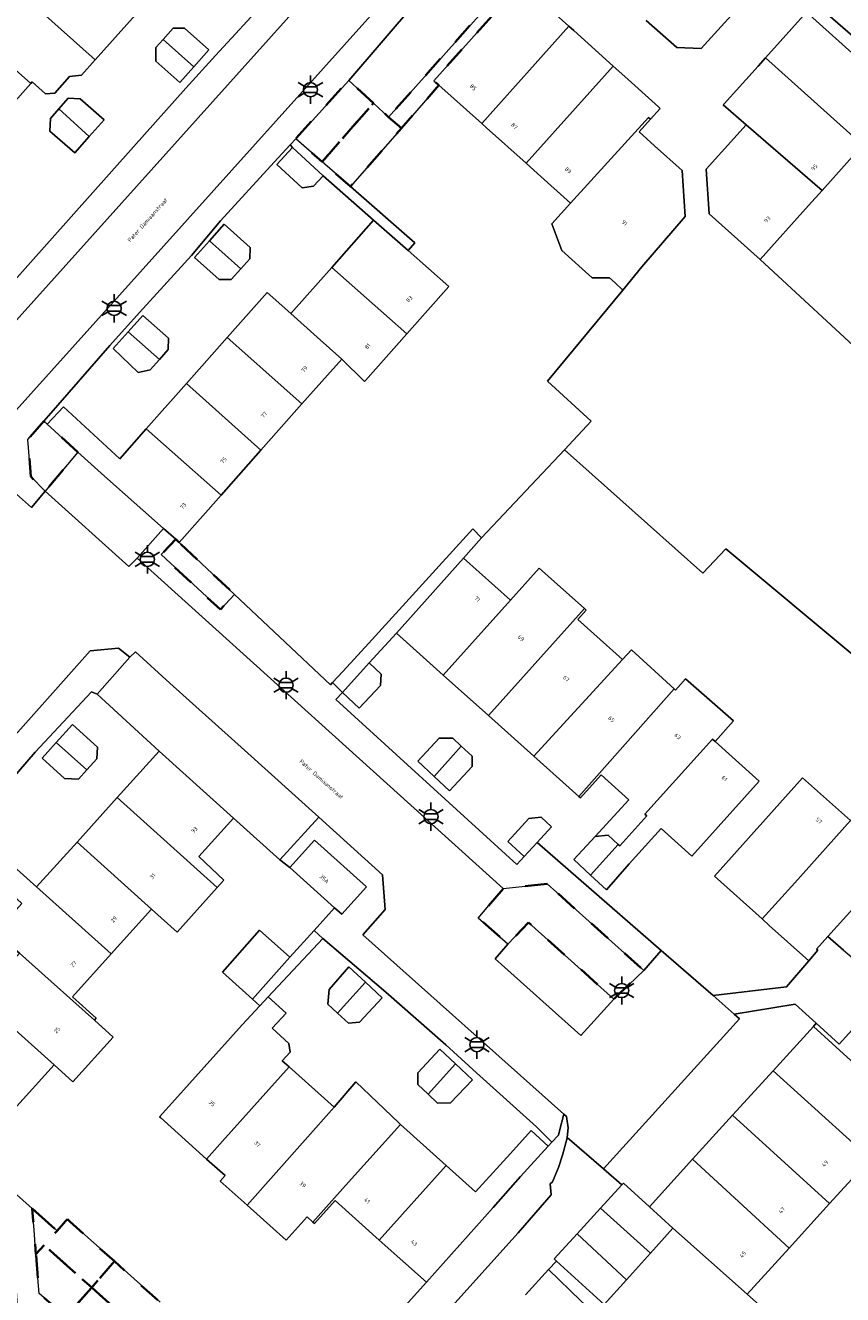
# Model space of a CAD drawing. Extents: x 105780 to 185197, y 477999 to 525027.
# Tile 126 of 562: x 106733 to 106806, y 479208 to 479322. Entities that reach past the tile are written whole.
import ezdxf
from ezdxf.enums import TextEntityAlignment as Align

# ---------------------------------------------------------------- set-up
doc = ezdxf.new("R2010")
doc.units = 0
doc.linetypes.add('XX-HIDDEN', pattern=[4, 2, -2])
for name, color, linetype, lineweight in [('B-GV-GR-HAAG_01-G', 252, 'GR-HAAG1', 13), ('B-GV-GR-MATERIAALGRENS-G', 252, 'XX-HIDDEN', 35), ('B-RO-IE-MEUBILAIR_WEGMEUBILAIR-S', 252, 'Continuous', 25), ('B-XX-KG-KADASTRAAL_BEBOUWING-G', 252, 'Continuous', 20), ('B1-WE-OG-BEBOUWING-T18', 7, 'Continuous', 18), ('B1-WE-OG-TERREIN_ERF-GV', 252, 'Continuous', 18), ('B1-WE-OG-TOPOGRAFIE-T18', 10, 'Continuous', 18), ('B1-WE-VH-VERHARDING_ASFALT-GV', 252, 'Continuous', 18), ('B1-WE-VH-VERHARDING_BETONSTRAATSTEEN-GV', 252, 'Continuous', 18), ('B1-WE-VH-VERHARDING_TEGEL-GV', 252, 'Continuous', 18)]:
    doc.layers.add(name, color=color, linetype=linetype, lineweight=lineweight)
doc.styles.add('NLCS-ISO', font='NLCS-ISO.ttf')
doc.styles.add('NLCS-ISO-M200-T18', font='NLCS-ISO.ttf', dxfattribs={"height": 0.36})
doc.linetypes.add('GR-HAAG1', pattern='A,6,[176,NLCS.shx,S=0.125,R=0,X=0,Y=0],-2', length=8)

# ---------------------------------------------------------------- blocks, each defined once
blk = doc.blocks.new('B-SIE-WEG_LICHTMAST-SO')
at = {"ltscale": 0.1}
for p, q in [((0, 1.27), (0, 2.53)), ((-1.1, 0.63), (-2.19, 1.27)), ((1.1, 0.63), (2.19, 1.27)), ((-1.1, -0.63), (-2.19, -1.27)), ((0, -1.27), (0, -2.53)), ((1.1, -0.63), (2.19, -1.27))]:
    blk.add_line(p, q, dxfattribs=at)
at = {"flags": 128}
for points in [[(-1.16, 0.5), (1.16, 0.5)], [(-1.16, -0.5), (1.16, -0.5)]]:
    blk.add_lwpolyline(points, dxfattribs=at)
at = {"ltscale": 0.1}
blk.add_circle((0, 0), 1.27, dxfattribs=at)
at = {"style": 'NLCS-ISO'}
blk.add_attdef('TYPE', text='', height=1.8, dxfattribs=at).set_placement((0, 2.53), align=Align.BOTTOM_CENTER)

msp = doc.modelspace()

# ---------------------------------------------------------------- linework, layer by layer
at = {"layer": 'B-GV-GR-HAAG_01-G', "flags": 128}
msp.add_lwpolyline([(106746.385, 479275.943), (106746.076, 479276.234), (106744.779, 479274.854), (106750.086, 479269.928), (106751.351, 479271.274)], close=True, dxfattribs=at)
at = {"layer": 'B-GV-GR-MATERIAALGRENS-G', "flags": 128}
for points in [[(106775.211, 479324.041), (106774.531, 479324.633), (106765.18, 479314.11), (106766.322, 479313.112), (106769.695, 479316.971), (106769.242, 479317.377)], [(106763.815, 479315.364), (106761.601, 479317.399), (106756.846, 479312.173), (106759.21, 479310.104)], [(106766.322, 479313.112), (106765.18, 479314.11), (106763.815, 479315.364), (106759.21, 479310.104), (106761.75, 479307.88)], [(106737.308, 479284.042), (106734.552, 479286.553), (106734.251, 479286.819), (106732.82, 479285.18), (106733.07, 479281.87), (106734.355, 479280.531)], [(106746.385, 479275.943), (106746.076, 479276.234), (106744.779, 479274.854), (106750.086, 479269.928), (106751.351, 479271.274)], [(106779.41, 479245.31), (106775.46, 479244.88), (106773.224, 479242.239), (106775.885, 479239.897), (106777.72, 479241.85), (106785.39, 479234.97), (106788.06, 479237.54)], [(106733.795, 479215.649), (106733.212, 479216.174), (106733.3, 479215.086), (106733.335, 479214.658), (106733.544, 479212.077), (106734.279, 479212.898), (106734.701, 479213.368), (106735.429, 479214.179)], [(106736.58, 479215.012), (106736.363, 479215.218), (106736.201, 479215.038), (106735.429, 479214.179), (106734.701, 479213.368), (106734.279, 479212.898), (106734.86, 479212.378), (106736.35, 479211.044), (106738.544, 479209.08), (106738.85, 479209.435), (106740.575, 479211.439)], [(106736.35, 479211.044), (106734.86, 479212.378), (106734.279, 479212.898), (106733.544, 479212.077), (106733.83, 479208.55), (106736.222, 479206.486), (106738.544, 479209.08)], [(106740.575, 479211.439), (106738.85, 479209.435), (106738.544, 479209.08), (106742.643, 479205.41), (106744.68, 479207.766)], [(106738.544, 479209.08), (106736.222, 479206.486), (106739.67, 479203.51), (106740.859, 479203.417), (106742.643, 479205.41)]]:
    msp.add_lwpolyline(points, close=True, dxfattribs=at)
at = {"layer": 'B-XX-KG-KADASTRAAL_BEBOUWING-G', "flags": 128}
for points in [[(106733.535, 479331.271), (106730.063, 479327.347), (106729.936, 479327.205), (106738.843, 479319.251), (106742.459, 479323.301)], [(106729.936, 479327.205), (106727.967, 479328.964), (106724.349, 479324.914), (106733.071, 479317.126), (106733.196, 479317.266), (106734.382, 479316.207), (106735.229, 479316.254), (106736.561, 479317.746), (106737.616, 479317.877), (106738.843, 479319.251)], [(106781.342, 479322.284), (106777.113, 479326.094), (106775.211, 479324.041), (106769.242, 479317.377), (106769.695, 479316.971), (106773.526, 479313.541)], [(106724.349, 479324.914), (106720.717, 479320.847), (106722.687, 479319.087), (106728.701, 479313.898), (106729.527, 479313.158), (106733.071, 479317.126)], [(106802.668, 479323.52), (106798.991, 479319.433), (106807.72, 479311.598), (106811.224, 479315.494), (106811.388, 479315.676)], [(106744.948, 479321.078), (106747.702, 479318.618), (106749.06, 479320.148), (106746.867, 479322.094), (106745.851, 479322.095)], [(106785.326, 479318.695), (106781.805, 479321.867), (106781.342, 479322.284), (106773.526, 479313.541), (106773.957, 479313.155), (106777.52, 479309.963)], [(106744.948, 479321.078), (106744.296, 479320.343), (106744.295, 479319.122), (106746.451, 479317.209), (106747.702, 479318.618)], [(106788.674, 479313.921), (106789.546, 479314.894), (106789.383, 479315.041), (106786.368, 479317.757), (106785.326, 479318.695), (106777.52, 479309.963), (106778.531, 479309.058), (106781.5, 479306.399), (106788.499, 479314.072)], [(106798.991, 479319.433), (106798.326, 479318.693), (106795.273, 479315.299), (106795.201, 479315.219), (106797.263, 479313.424), (106804.067, 479307.537), (106807.046, 479310.849), (106807.72, 479311.598)], [(106735.589, 479314.84), (106738.326, 479312.361), (106739.647, 479313.859), (106737.496, 479315.757), (106736.435, 479315.799)], [(106735.589, 479314.84), (106734.844, 479313.996), (106734.8, 479312.855), (106737.028, 479310.89), (106738.326, 479312.361)], [(106788.674, 479313.921), (106788.499, 479314.072), (106781.5, 479306.399), (106779.83, 479304.535), (106780.725, 479302.131), (106783.437, 479299.702), (106785.007, 479299.682), (106785.49, 479299.25), (106786.189, 479298.589), (106787.904, 479300.664), (106791.768, 479305.197), (106791.523, 479309.316), (106789.037, 479311.545), (106787.655, 479312.784)], [(106804.067, 479307.537), (106797.263, 479313.424), (106796.151, 479312.187), (106793.667, 479309.426), (106793.947, 479305.437), (106798.497, 479301.345), (106802.838, 479306.171)], [(106759.31, 479308.845), (106756.561, 479311.387), (106755.141, 479309.852), (106757.407, 479307.755), (106758.439, 479307.903)], [(106766.929, 479302.129), (106763.836, 479304.868), (106760.076, 479300.623), (106766.807, 479294.661), (106770.567, 479298.906)], [(106749.102, 479303.017), (106751.919, 479300.495), (106752.731, 479301.406), (106752.751, 479302.413), (106750.415, 479304.492)], [(106749.102, 479303.017), (106747.762, 479301.512), (106749.967, 479299.55), (106751.059, 479299.528), (106751.919, 479300.495)], [(106760.076, 479300.623), (106756.406, 479296.479), (106758.753, 479294.378), (106760.966, 479292.403), (106763.024, 479290.389), (106763.112, 479290.488), (106766.807, 479294.661)], [(106756.406, 479296.479), (106754.284, 479298.378), (106750.69, 479294.32), (106757.399, 479288.378), (106760.966, 479292.403), (106758.753, 479294.378)], [(106741.812, 479294.843), (106744.61, 479292.351), (106745.407, 479293.249), (106745.431, 479294.263), (106743.127, 479296.318)], [(106741.812, 479294.843), (106740.467, 479293.335), (106742.704, 479291.19), (106743.787, 479291.423), (106744.61, 479292.351)], [(106750.69, 479294.32), (106747.034, 479290.192), (106753.726, 479284.232), (106757.399, 479288.378)], [(106747.034, 479290.192), (106743.436, 479286.13), (106750.145, 479280.188), (106753.726, 479284.232)], [(106743.436, 479286.13), (106741.072, 479283.461), (106735.999, 479288.126), (106734.552, 479286.553), (106737.308, 479284.042), (106739.676, 479281.885), (106744.977, 479277.19), (106746.076, 479276.234), (106746.385, 479275.943), (106750.145, 479280.188)], [(106776.107, 479270.758), (106771.9, 479274.53), (106765.879, 479267.813), (106770.085, 479264.042)], [(106782.753, 479270.008), (106778.696, 479273.646), (106776.107, 479270.758), (106770.085, 479264.042), (106774.143, 479260.404)], [(106786.16, 479265.44), (106782.15, 479269.04), (106782.9, 479269.877), (106782.753, 479270.008), (106774.143, 479260.404), (106778.201, 479256.766)], [(106790.78, 479262.819), (106786.98, 479266.31), (106786.16, 479265.44), (106778.201, 479256.766), (106782.244, 479253.142)], [(106763.428, 479265.127), (106761.05, 479262.47), (106762.542, 479261.072), (106764.448, 479263.108), (106764.509, 479264.115)], [(106794.218, 479258.305), (106794.477, 479258.072), (106796.12, 479259.95), (106791.82, 479263.71), (106790.92, 479262.69), (106790.78, 479262.819), (106782.244, 479253.142), (106782.385, 479253.015), (106784.246, 479255.09), (106786.735, 479252.859), (106783.7, 479249.56), (106784.875, 479249.668), (106785.769, 479248.849), (106785.91, 479248.72), (106788.355, 479251.407), (106788.177, 479251.567)], [(106735.359, 479258.002), (106738.104, 479255.531), (106738.998, 479256.515), (106739.051, 479257.565), (106736.808, 479259.599)], [(106735.359, 479258.002), (106734.086, 479256.598), (106736.115, 479254.758), (106737.346, 479254.695), (106738.104, 479255.531)], [(106771.7, 479257.679), (106770.931, 479258.396), (106769.716, 479258.37), (106767.794, 479256.311), (106769.253, 479254.949)], [(106794.477, 479258.072), (106794.218, 479258.305), (106788.177, 479251.567), (106788.355, 479251.407), (106785.91, 479248.72), (106785.769, 479248.849), (106783.299, 479246.1), (106784.728, 479244.786), (106786.758, 479247.11), (106789.631, 479250.262), (106792.383, 479247.796), (106798.424, 479254.534)], [(106744.585, 479257.23), (106740.839, 479253.069), (106749.808, 479244.995), (106750.39, 479245.64), (106748.153, 479247.754), (106751.268, 479251.213)], [(106771.7, 479257.679), (106769.253, 479254.949), (106770.645, 479253.65), (106772.687, 479255.837), (106772.667, 479256.776)], [(106806.603, 479251.009), (106802.312, 479254.821), (106794.398, 479245.998), (106798.674, 479242.161), (106801.606, 479245.414)], [(106740.839, 479253.069), (106737.227, 479249.057), (106743.91, 479243.041), (106746.196, 479240.983), (106749.808, 479244.995)], [(106777.323, 479247.759), (106778.496, 479249.03), (106779.792, 479250.435), (106778.877, 479251.279), (106777.764, 479251.168), (106775.863, 479249.107)], [(106810.701, 479247.371), (106807.267, 479250.42), (106806.603, 479251.009), (106801.606, 479245.414), (106798.674, 479242.161), (106799.33, 479241.573), (106802.866, 479238.401), (106803.678, 479239.349), (106803.563, 479239.455), (106804.576, 479240.579)], [(106733.602, 479245.031), (106733.032, 479245.558), (106730.955, 479247.413), (106728.135, 479249.93), (106726.839, 479248.504), (106729.012, 479246.53), (106732.279, 479243.561), (106729.948, 479240.972), (106729.875, 479240.891), (106732.055, 479239.088), (106734.901, 479236.544), (106738.785, 479233.078), (106738.944, 479233.255), (106736.821, 479235.167), (106740.298, 479239.029)], [(106737.227, 479249.057), (106733.602, 479245.031), (106740.298, 479239.029), (106743.91, 479243.041)], [(106756.327, 479246.766), (106760.331, 479243.164), (106760.977, 479242.583), (106763.187, 479245.04), (106758.538, 479249.223)], [(106785.769, 479248.849), (106784.875, 479249.668), (106783.7, 479249.56), (106781.792, 479247.486), (106783.299, 479246.1)], [(106814.616, 479243.894), (106815.269, 479244.656), (106812.495, 479249.392), (106810.701, 479247.371), (106804.576, 479240.579), (106805.985, 479239.368), (106808.727, 479237.019), (106812.856, 479237.096), (106817.007, 479241.771)], [(106756.321, 479238.733), (106753.609, 479241.156), (106750.262, 479237.386), (106752.954, 479234.973)], [(106732.055, 479239.088), (106728.441, 479235.074), (106735.167, 479229.059), (106736.846, 479227.547), (106740.465, 479231.565), (106738.785, 479233.078), (106734.901, 479236.544)], [(106763.096, 479236.475), (106761.612, 479237.849), (106759.847, 479235.833), (106759.724, 479234.517), (106760.603, 479233.703)], [(106763.096, 479236.475), (106760.603, 479233.703), (106761.578, 479232.8), (106762.567, 479232.908), (106764.59, 479235.091)], [(106728.441, 479235.074), (106724.861, 479231.097), (106731.568, 479225.063), (106735.167, 479229.059)], [(106756.255, 479228.887), (106755.632, 479229.444), (106756.36, 479230.22), (106756.24, 479230.97), (106754.74, 479232.36), (106755.99, 479233.71), (106754.37, 479235.18), (106753.611, 479234.363), (106752.035, 479232.665), (106746.262, 479226.218), (106744.63, 479224.396), (106744.704, 479224.33), (106748.85, 479220.617), (106750.278, 479222.211)], [(106816.548, 479229.6), (106817.692, 479230.858), (106813.204, 479234.938), (106809.068, 479234.749), (106805.593, 479230.926), (106803.536, 479232.796), (106803.279, 479232.514), (106811.998, 479224.595), (106814.159, 479222.629), (106815.015, 479222.531), (106817.821, 479225.617), (106818.151, 479228.143)], [(106803.279, 479232.514), (106799.667, 479228.541), (106808.396, 479220.635), (106811.998, 479224.595)], [(106771.179, 479229.161), (106769.786, 479230.471), (106767.802, 479228.361), (106767.813, 479227.295), (106768.721, 479226.442)], [(106760.287, 479225.277), (106756.255, 479228.887), (106750.278, 479222.211), (106748.85, 479220.617), (106750.514, 479219.127), (106750.072, 479218.633), (106752.479, 479216.478)], [(106771.179, 479229.161), (106768.721, 479226.442), (106769.569, 479225.645), (106770.739, 479225.656), (106772.695, 479227.737)], [(106799.667, 479228.541), (106796.041, 479224.553), (106804.74, 479216.613), (106808.396, 479220.635)], [(106766.246, 479223.705), (106766.081, 479223.853), (106762.23, 479227.54), (106760.287, 479225.277), (106752.479, 479216.478), (106755.989, 479213.334), (106757.86, 479215.423), (106758.385, 479214.953), (106761.313, 479218.249)], [(106796.041, 479224.553), (106792.444, 479220.596), (106801.118, 479212.63), (106804.74, 479216.613)], [(106770.339, 479220.04), (106766.246, 479223.705), (106761.313, 479218.249), (106758.385, 479214.953), (106758.53, 479214.823), (106760.382, 479216.89), (106764.343, 479213.343)], [(106774.561, 479216.26), (106777.006, 479219.052), (106779.49, 479221.775), (106777.965, 479223.166), (106776.103, 479221.125), (106772.972, 479217.682), (106770.339, 479220.04), (106764.343, 479213.343), (106768.564, 479209.564)], [(106792.444, 479220.596), (106788.575, 479216.341), (106790.686, 479214.427), (106797.349, 479208.484), (106801.118, 479212.63)], [(106788.575, 479216.341), (106786.237, 479218.467), (106786.098, 479218.314), (106784.183, 479216.208), (106788.658, 479212.169), (106790.686, 479214.427)], [(106784.183, 479216.208), (106782.093, 479213.909), (106786.522, 479209.791), (106788.658, 479212.169)], [(106782.093, 479213.909), (106780.039, 479211.65), (106780.24, 479211.467), (106784.527, 479207.57), (106786.522, 479209.791)], [(106797.349, 479208.484), (106790.686, 479214.427), (106788.658, 479212.169), (106786.522, 479209.791), (106784.527, 479207.57), (106792.974, 479199.889), (106799.184, 479206.72), (106799.257, 479206.8)]]:
    msp.add_lwpolyline(points, close=True, dxfattribs=at)
at = {"layer": 'B1-WE-OG-TERREIN_ERF-GV', "flags": 128}
for points in [[(106819.297, 479308.354), (106819.18, 479310.65), (106798.5, 479328.62), (106797.763, 479327.975), (106800.338, 479325.709), (106802.668, 479323.52), (106811.388, 479315.676), (106811.224, 479315.494), (106807.72, 479311.598), (106807.046, 479310.849), (106804.067, 479307.537), (106802.838, 479306.171), (106798.497, 479301.345), (106808.458, 479292.128), (106809.55, 479293.5), (106813.77, 479298.07), (106816.94, 479301.27), (106819.501, 479304.338)], [(106744.295, 479319.122), (106744.296, 479320.343), (106744.948, 479321.078), (106745.851, 479322.095), (106746.867, 479322.094), (106749.06, 479320.148), (106747.702, 479318.618), (106746.451, 479317.209)], [(106780.97, 479284.26), (106783.35, 479286.84), (106779.43, 479290.415), (106786.189, 479298.589), (106785.49, 479299.25), (106785.007, 479299.682), (106783.437, 479299.702), (106780.725, 479302.131), (106779.83, 479304.535), (106781.5, 479306.399), (106778.531, 479309.058), (106777.52, 479309.963), (106773.957, 479313.155), (106773.526, 479313.541), (106769.695, 479316.971), (106766.322, 479313.112), (106761.75, 479307.88), (106767.53, 479302.82), (106766.929, 479302.129), (106770.567, 479298.906), (106766.807, 479294.661), (106763.112, 479290.488), (106763.024, 479290.389), (106760.966, 479292.403), (106757.399, 479288.378), (106753.726, 479284.232), (106750.145, 479280.188), (106746.385, 479275.943), (106751.351, 479271.274), (106759.97, 479263.17), (106760.151, 479263.369), (106761.072, 479264.377), (106763.388, 479266.913), (106772.742, 479277.154), (106773.502, 479276.366)], [(106736.435, 479315.799), (106737.496, 479315.757), (106739.647, 479313.859), (106738.326, 479312.361), (106737.028, 479310.89), (106734.8, 479312.855), (106734.844, 479313.996), (106735.589, 479314.84)], [(106763.836, 479304.868), (106759.31, 479308.845), (106758.439, 479307.903), (106757.407, 479307.755), (106755.141, 479309.852), (106756.561, 479311.387), (106756.335, 479311.611), (106754.924, 479310.06), (106750.092, 479304.815), (106747.498, 479301.702), (106742.832, 479296.589), (106740.16, 479293.61), (106735.5, 479288.25), (106734.251, 479286.819), (106734.552, 479286.553), (106735.999, 479288.126), (106741.072, 479283.461), (106743.436, 479286.13), (106747.034, 479290.192), (106750.69, 479294.32), (106754.284, 479298.378), (106756.406, 479296.479), (106760.076, 479300.623)], [(106759.21, 479310.104), (106756.846, 479312.173), (106756.335, 479311.611), (106756.561, 479311.387), (106759.31, 479308.845), (106763.836, 479304.868), (106766.929, 479302.129), (106767.53, 479302.82), (106761.75, 479307.88)], [(106752.751, 479302.413), (106752.731, 479301.406), (106751.919, 479300.495), (106751.059, 479299.528), (106749.967, 479299.55), (106747.762, 479301.512), (106749.102, 479303.017), (106750.415, 479304.492)], [(106745.431, 479294.263), (106745.407, 479293.249), (106744.61, 479292.351), (106743.787, 479291.423), (106742.704, 479291.19), (106740.467, 479293.335), (106741.812, 479294.843), (106743.127, 479296.318)], [(106771.9, 479274.53), (106773.502, 479276.366), (106772.742, 479277.154), (106763.388, 479266.913), (106761.072, 479264.377), (106760.151, 479263.369), (106761.05, 479262.47), (106763.428, 479265.127), (106765.879, 479267.813)], [(106740.839, 479253.069), (106744.585, 479257.23), (106739.03, 479262.32), (106738.53, 479262.55), (106733.484, 479257.137), (106728.96, 479251.926), (106723.64, 479245.88), (106725.71, 479244.13), (106717.39, 479234.66), (106715.231, 479232.272), (106721.134, 479226.957), (106724.861, 479231.097), (106728.441, 479235.074), (106732.055, 479239.088), (106729.875, 479240.891), (106729.948, 479240.972), (106732.279, 479243.561), (106729.012, 479246.53), (106726.839, 479248.504), (106728.135, 479249.93), (106730.955, 479247.413), (106733.032, 479245.558), (106733.602, 479245.031), (106737.227, 479249.057)], [(106734.086, 479256.598), (106735.359, 479258.002), (106736.808, 479259.599), (106739.051, 479257.565), (106738.998, 479256.515), (106738.104, 479255.531), (106737.346, 479254.695), (106736.115, 479254.758)], [(106770.645, 479253.65), (106769.253, 479254.949), (106767.794, 479256.311), (106769.716, 479258.37), (106770.931, 479258.396), (106771.7, 479257.679), (106772.667, 479256.776), (106772.687, 479255.837)], [(106759.29, 479240.42), (106758.497, 479241.138), (106756.321, 479238.733), (106752.954, 479234.973), (106753.611, 479234.363), (106754.37, 479235.18)], [(106770.3, 479230.85), (106764.92, 479235.6), (106759.29, 479240.42), (106754.37, 479235.18), (106755.99, 479233.71), (106754.74, 479232.36), (106756.24, 479230.97), (106756.36, 479230.22), (106755.632, 479229.444), (106756.255, 479228.887), (106760.287, 479225.277), (106762.23, 479227.54), (106766.081, 479223.853), (106766.246, 479223.705), (106770.339, 479220.04), (106772.972, 479217.682), (106776.103, 479221.125), (106777.965, 479223.166), (106779.49, 479221.775), (106779.831, 479222.136), (106778.43, 479223.51), (106773.05, 479228.359)], [(106762.567, 479232.908), (106761.578, 479232.8), (106760.603, 479233.703), (106759.724, 479234.517), (106759.847, 479235.833), (106761.612, 479237.849), (106763.096, 479236.475), (106764.59, 479235.091)], [(106799.667, 479228.541), (106803.279, 479232.514), (106803.536, 479232.796), (106801.659, 479234.502), (106796.18, 479233.62), (106796.65, 479233.21), (106784.46, 479219.73), (106786.098, 479218.314), (106786.237, 479218.467), (106788.575, 479216.341), (106792.444, 479220.596), (106796.041, 479224.553)], [(106767.802, 479228.361), (106769.786, 479230.471), (106771.179, 479229.161), (106772.695, 479227.737), (106770.739, 479225.656), (106769.569, 479225.645), (106768.721, 479226.442), (106767.813, 479227.295)]]:
    msp.add_lwpolyline(points, close=True, dxfattribs=at)
for points in [[(106777.113, 479326.094), (106781.342, 479322.284), (106781.805, 479321.867), (106785.326, 479318.695), (106786.368, 479317.757), (106789.383, 479315.041), (106789.546, 479314.894), (106788.674, 479313.921), (106787.655, 479312.784), (106789.037, 479311.545), (106791.523, 479309.316), (106791.768, 479305.197), (106787.904, 479300.664), (106786.189, 479298.589), (106779.43, 479290.415), (106783.35, 479286.84), (106780.97, 479284.26), (106793.38, 479273.18), (106795.42, 479275.37), (106807.29, 479265.47)], [(106797.741, 479325.259), (106793.23, 479320.26), (106791.02, 479320.36), (106788.27, 479322.78)], [(106725.24, 479292.34), (106742.28, 479311.43), (106747, 479316.7), (106749.644, 479319.647), (106754.27, 479324.69)], [(106742.459, 479323.301), (106738.843, 479319.251), (106737.616, 479317.877), (106736.561, 479317.746), (106735.229, 479316.254), (106734.382, 479316.207), (106733.196, 479317.266), (106733.071, 479317.126), (106729.527, 479313.158)], [(106808.458, 479292.128), (106798.497, 479301.345), (106793.947, 479305.437), (106793.667, 479309.426), (106796.151, 479312.187), (106797.263, 479313.424), (106795.201, 479315.219), (106795.273, 479315.299), (106798.326, 479318.693), (106798.991, 479319.433), (106802.668, 479323.52)], [(106807.29, 479265.47), (106795.42, 479275.37), (106793.38, 479273.18), (106780.97, 479284.26), (106773.502, 479276.366), (106771.9, 479274.53), (106776.107, 479270.758), (106778.696, 479273.646), (106782.753, 479270.008), (106782.9, 479269.877), (106782.15, 479269.04), (106786.16, 479265.44), (106786.98, 479266.31), (106790.78, 479262.819), (106790.92, 479262.69), (106791.82, 479263.71), (106796.12, 479259.95), (106794.477, 479258.072), (106798.424, 479254.534), (106792.383, 479247.796), (106789.631, 479250.262), (106786.758, 479247.11), (106784.728, 479244.786), (106783.299, 479246.1), (106781.792, 479247.486), (106783.7, 479249.56), (106786.735, 479252.859), (106784.246, 479255.09), (106782.385, 479253.015), (106782.244, 479253.142), (106778.201, 479256.766), (106774.143, 479260.404), (106770.085, 479264.042), (106765.879, 479267.813), (106763.428, 479265.127), (106764.509, 479264.115), (106764.448, 479263.108), (106762.542, 479261.072), (106761.05, 479262.47), (106760.44, 479261.86), (106776.668, 479247.049), (106777.323, 479247.759), (106775.863, 479249.107), (106777.764, 479251.168), (106778.877, 479251.279), (106779.792, 479250.435), (106778.496, 479249.03), (106789.622, 479239.334), (106794.278, 479235.277), (106800.868, 479236.069), (106802.866, 479238.401), (106799.33, 479241.573), (106798.674, 479242.161), (106794.398, 479245.998), (106802.312, 479254.821), (106806.603, 479251.009)], [(106758.745, 479198.653), (106768.564, 479209.564), (106764.343, 479213.343), (106760.382, 479216.89), (106758.53, 479214.823), (106758.385, 479214.953), (106757.86, 479215.423), (106755.989, 479213.334), (106752.479, 479216.478), (106750.072, 479218.633), (106750.514, 479219.127), (106748.85, 479220.617), (106744.704, 479224.33), (106744.63, 479224.396), (106746.262, 479226.218), (106752.035, 479232.665), (106753.611, 479234.363), (106752.954, 479234.973), (106750.262, 479237.386), (106753.609, 479241.156), (106756.321, 479238.733), (106758.497, 479241.138), (106760.331, 479243.164), (106756.327, 479246.766), (106755.43, 479247.466), (106751.268, 479251.213), (106748.153, 479247.754), (106750.39, 479245.64), (106749.808, 479244.995), (106746.196, 479240.983), (106743.91, 479243.041), (106740.298, 479239.029), (106736.821, 479235.167), (106738.944, 479233.255), (106738.785, 479233.078), (106740.465, 479231.565), (106736.846, 479227.547), (106735.167, 479229.059), (106731.568, 479225.063)], [(106727.838, 479220.92), (106733.212, 479216.174), (106733.795, 479215.649), (106735.429, 479214.179), (106736.201, 479215.038), (106736.363, 479215.218), (106736.58, 479215.012), (106740.575, 479211.439), (106744.68, 479207.766)], [(106808.396, 479220.635), (106804.74, 479216.613), (106801.118, 479212.63), (106797.349, 479208.484), (106799.257, 479206.8), (106799.184, 479206.72), (106792.974, 479199.889), (106784.527, 479207.57), (106780.24, 479211.467), (106779.527, 479210.693), (106782.43, 479207.9), (106790.64, 479200.43), (106791.4, 479199.83), (106792.3, 479199.45), (106795.169, 479199.843), (106797.2, 479202.14), (106801.746, 479198.026), (106808.786, 479205.511)]]:
    msp.add_lwpolyline(points, dxfattribs=at)
at = {"layer": 'B1-WE-VH-VERHARDING_ASFALT-GV', "flags": 128}
for points in [[(106805.985, 479239.368), (106804.576, 479240.579), (106803.563, 479239.455), (106803.678, 479239.349), (106802.866, 479238.401), (106800.868, 479236.069), (106794.278, 479235.277), (106796.18, 479233.62), (106801.659, 479234.502), (106803.536, 479232.796), (106805.593, 479230.926), (106809.068, 479234.749)], [(106782.43, 479207.9), (106779.527, 479210.693), (106777.451, 479208.419)]]:
    msp.add_lwpolyline(points, dxfattribs=at)
at = {"layer": 'B1-WE-VH-VERHARDING_BETONSTRAATSTEEN-GV', "flags": 128}
for points in [[(106769.404, 479337.816), (106722.537, 479285.605)], [(106730.95, 479286.92), (106773.39, 479334.184)], [(106798.5, 479328.62), (106819.18, 479310.65), (106819.297, 479308.354), (106819.501, 479304.338), (106820.28, 479301.49), (106820.81, 479301.21), (106826.537, 479307.001), (106826.162, 479309.847), (106825.84, 479312.29), (106825.19, 479314.76), (106824.17, 479315.82), (106822.74, 479317.43), (106816.573, 479322.939)], [(106788.27, 479322.78), (106791.02, 479320.36), (106793.23, 479320.26), (106797.741, 479325.259)], [(106729.265, 479255.963), (106738.41, 479266.23), (106740.96, 479266.47), (106741.97, 479265.64), (106742.458, 479266.121), (106745.564, 479263.324), (106752.247, 479257.307), (106758.93, 479251.29), (106764.64, 479246.12), (106764.87, 479243.01), (106762.86, 479240.73), (106780.89, 479224.63), (106781.149, 479224.438), (106781.286, 479223.409), (106781.183, 479222.562), (106784.46, 479219.73), (106796.65, 479233.21), (106796.18, 479233.62), (106794.278, 479235.277), (106789.622, 479239.334), (106788.06, 479237.54), (106785.39, 479234.97), (106782.406, 479231.688), (106774.736, 479238.568), (106775.885, 479239.897), (106773.224, 479242.239), (106775.46, 479244.88), (106742.63, 479274.54), (106741.86, 479273.799), (106734.355, 479280.531), (106733.143, 479279.083), (106731.54, 479280.51)], [(106777.451, 479208.419), (106779.527, 479210.693), (106780.24, 479211.467), (106780.039, 479211.65), (106782.093, 479213.909), (106784.183, 479216.208), (106786.098, 479218.314), (106784.46, 479219.73), (106781.183, 479222.562), (106781.163, 479222.402), (106780.791, 479220.951), (106780.425, 479219.845), (106779.889, 479218.574), (106779.678, 479218.405), (106779.753, 479217.393), (106776.789, 479213.99), (106766.537, 479202.6)]]:
    msp.add_lwpolyline(points, dxfattribs=at)
for points in [[(106774.531, 479324.633), (106770.674, 479327.99), (106761.601, 479317.399), (106763.815, 479315.364), (106765.18, 479314.11)], [(106737.308, 479284.042), (106734.355, 479280.531), (106741.86, 479273.799), (106742.63, 479274.54), (106744.977, 479277.19), (106739.676, 479281.885)], [(106752.247, 479257.307), (106745.564, 479263.324), (106742.458, 479266.121), (106741.97, 479265.64), (106739.03, 479262.32), (106744.585, 479257.23), (106751.268, 479251.213), (106755.43, 479247.466), (106758.93, 479251.29)], [(106777.72, 479241.85), (106775.885, 479239.897), (106774.736, 479238.568), (106782.406, 479231.688), (106785.39, 479234.97)]]:
    msp.add_lwpolyline(points, close=True, dxfattribs=at)
at = {"layer": 'B1-WE-VH-VERHARDING_TEGEL-GV', "flags": 128}
for points in [[(106722.537, 479285.605), (106769.404, 479337.816)], [(106773.39, 479334.184), (106730.95, 479286.92), (106731.31, 479281.3), (106731.54, 479280.51), (106733.143, 479279.083), (106734.355, 479280.531), (106733.07, 479281.87), (106732.82, 479285.18), (106734.251, 479286.819), (106735.5, 479288.25), (106740.16, 479293.61), (106742.832, 479296.589), (106747.498, 479301.702), (106750.092, 479304.815), (106754.924, 479310.06), (106756.335, 479311.611), (106756.846, 479312.173), (106761.601, 479317.399), (106770.674, 479327.99)], [(106754.27, 479324.69), (106749.644, 479319.647), (106747, 479316.7), (106742.28, 479311.43), (106725.24, 479292.34)], [(106713.6, 479230.46), (106715.231, 479232.272), (106717.39, 479234.66), (106725.71, 479244.13), (106723.64, 479245.88), (106728.96, 479251.926), (106733.484, 479257.137), (106738.53, 479262.55), (106739.03, 479262.32), (106741.97, 479265.64), (106740.96, 479266.47), (106738.41, 479266.23), (106729.265, 479255.963), (106719.91, 479245.46), (106720.1, 479241.66), (106706.79, 479226.86), (106672.86, 479188.83), (106658.768, 479173.126)], [(106736.222, 479206.486), (106733.83, 479208.55), (106733.544, 479212.077), (106733.335, 479214.658), (106733.3, 479215.086), (106733.212, 479216.174), (106727.838, 479220.92), (106721.134, 479226.957), (106715.231, 479232.272), (106713.6, 479230.46), (106731.34, 479214.86), (106731.86, 479207.48)], [(106766.537, 479202.6), (106776.789, 479213.99), (106779.753, 479217.393), (106779.678, 479218.405), (106779.889, 479218.574), (106780.425, 479219.845), (106780.791, 479220.951), (106781.163, 479222.402), (106781.183, 479222.562), (106781.286, 479223.409), (106781.149, 479224.438), (106780.89, 479224.63), (106780.52, 479223.135), (106780.43, 479222.77), (106779.831, 479222.136), (106779.49, 479221.775), (106777.006, 479219.052), (106774.561, 479216.26), (106768.564, 479209.564), (106758.745, 479198.653)]]:
    msp.add_lwpolyline(points, dxfattribs=at)
for points in [[(106744.977, 479277.19), (106742.63, 479274.54), (106775.46, 479244.88), (106779.41, 479245.31), (106788.06, 479237.54), (106789.622, 479239.334), (106778.496, 479249.03), (106777.323, 479247.759), (106776.668, 479247.049), (106760.44, 479261.86), (106761.05, 479262.47), (106760.151, 479263.369), (106759.97, 479263.17), (106751.351, 479271.274), (106750.086, 479269.928), (106744.779, 479274.854), (106746.076, 479276.234)], [(106764.87, 479243.01), (106764.64, 479246.12), (106758.93, 479251.29), (106755.43, 479247.466), (106756.327, 479246.766), (106758.538, 479249.223), (106763.187, 479245.04), (106760.977, 479242.583), (106760.331, 479243.164), (106758.497, 479241.138), (106759.29, 479240.42), (106764.92, 479235.6), (106770.3, 479230.85), (106773.05, 479228.359), (106778.43, 479223.51), (106779.831, 479222.136), (106780.43, 479222.77), (106780.52, 479223.135), (106780.89, 479224.63), (106762.86, 479240.73)]]:
    msp.add_lwpolyline(points, close=True, dxfattribs=at)

# ---------------------------------------------------------------- block references
at = {"layer": 'B-RO-IE-MEUBILAIR_WEGMEUBILAIR-S', "xscale": 0.5, "yscale": 0.5, "zscale": 0.5}
for p in [(106758.166, 479316.566), (106740.556, 479296.946), (106743.536, 479274.426), (106755.976, 479263.136), (106768.976, 479251.345), (106786.086, 479235.736), (106773.096, 479230.886)]:
    msp.add_blockref('B-SIE-WEG_LICHTMAST-SO', p, dxfattribs=at)

# ---------------------------------------------------------------- texts
at = {"layer": 'B1-WE-OG-BEBOUWING-T18', "style": 'NLCS-ISO-M200-T18'}
for s, rotation, p in [('85', 318, (106772.757, 479316.78)), ('87', 318, (106776.459, 479313.307)), ('89', 318, (106781.282, 479309.336)), ('95', 48, (106803.362, 479309.596)), ('91', 318, (106786.34, 479304.617)), ('93', 48, (106799.155, 479304.919)), ('83', 48.5, (106767.034, 479297.783)), ('81', 48.5, (106763.283, 479293.546)), ('79', 48.5, (106757.626, 479291.499)), ('77', 48.5, (106753.999, 479287.404)), ('75', 48.5, (106750.371, 479283.309)), ('73', 48.5, (106746.744, 479279.214)), ('71', 318.1, (106773.135, 479270.871)), ('69', 318.1, (106777.053, 479267.359)), ('67', 318.1, (106781.11, 479263.722)), ('65', 318.1, (106785.167, 479260.084)), ('63', 318.1, (106791.106, 479258.544)), ('61', 318.1, (106795.303, 479254.78)), ('57', 318.1, (106803.781, 479250.973)), ('33', 48, (106747.749, 479250.146)), ('31', 48, (106744.012, 479245.994)), ('35A', 318, (106759.405, 479245.753)), ('29', 48, (106740.525, 479242.122)), ('27', 48, (106736.913, 479238.11)), ('25', 48, (106735.424, 479232.186)), ('35', 318.2, (106749.325, 479225.615)), ('37', 318.2, (106753.397, 479221.97)), ('49', 48.2, (106804.328, 479220.212)), ('39', 318.2, (106757.468, 479218.324)), ('41', 318.2, (106763.251, 479216.872)), ('47', 48.2, (106800.445, 479216.019)), ('43', 318.2, (106767.462, 479213.101)), ('45', 48.2, (106796.951, 479212.059))]:
    msp.add_text(s, height=0.36, rotation=rotation, dxfattribs=at).set_placement(p, align=Align.MIDDLE)
at = {"layer": 'B1-WE-OG-TOPOGRAFIE-T18', "style": 'NLCS-ISO-M200-T18'}
for rotation, p in [(48.1, (106743.549, 479304.877)), (318.3, (106759.151, 479254.7))]:
    msp.add_text('Pater Damiaanstraat', height=0.36, rotation=rotation, dxfattribs=at).set_placement(p, align=Align.MIDDLE)

doc.saveas('drawing.dxf')
